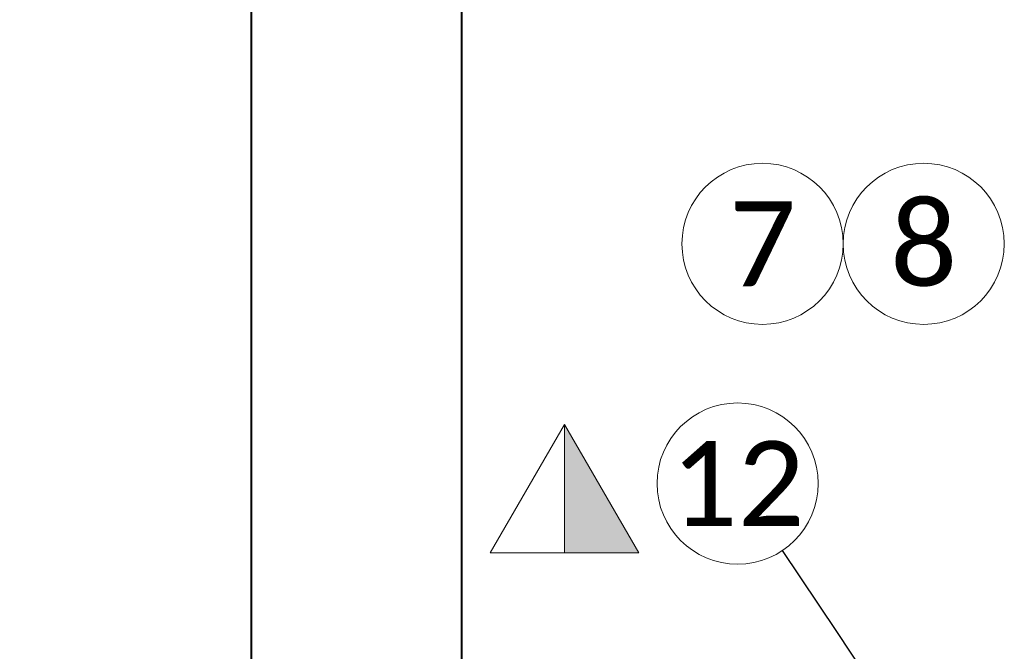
# Model space of a CAD drawing. Header units: metres. Extents: x -138 to 797, y -50 to 519.
# Tile 323 of 327: x 197 to 214, y 448 to 459. Entities that reach past the tile are written whole.
import ezdxf
from ezdxf import colors
from ezdxf.entities.mleader import LeaderData, LeaderLine
from ezdxf.math import Vec2, Vec3

# ---------------------------------------------------------------- set-up
doc = ezdxf.new("R2010")
doc.units = ezdxf.units.M
doc.header["$MEASUREMENT"] = 0
for name, color, linetype, lineweight in [('B_ANNO_DIM', 7, 'Continuous', 18), ('B_ANNO_SYMB', 7, 'Continuous', 18), ('B_ANNO_TEXT', 7, 'Continuous', 18), ('B_DETAIL_OBJ', 7, 'Continuous', 40)]:
    doc.layers.add(name, color=color, linetype=linetype, lineweight=lineweight)
doc.styles.add('Annotative', font='calibri.ttf', dxfattribs={"height": 0.0625})
doc.styles.get("Standard").update_dxf_attribs({"font": 'calibri.ttf'})

# ---------------------------------------------------------------- blocks, each defined once
blk = doc.blocks.new('_Integral')
at = {"color": 0, "linetype": 'ByBlock', "lineweight": -2}
for centre, start, end in [((0.4387, 0.1175), 129, 195), ((-0.4387, -0.1175), 309, 15)]:
    blk.add_arc(centre, 0.4542, start, end, dxfattribs=at)
blk = doc.blocks.new('triangle half solid')
at = {"layer": 'B_ANNO_SYMB'}
blk.add_hatch(color=256, dxfattribs=at).paths.add_polyline_path([(0, 1.15), (1.314, -1.12), (0, -1.12)])
at = {"layer": 'B_ANNO_SYMB', "flags": 128}
for points in [[(1.314, -1.12), (-1.314, -1.12), (0, 1.15), (1.314, -1.12)], [(0, 1.15), (1.314, -1.12), (0, -1.12), (0, 1.15)]]:
    blk.add_lwpolyline(points, dxfattribs=at)
blk = doc.blocks.new('*U1773')
at = {"layer": 'B_ANNO_SYMB'}
for centre in [(322.5989, 188.0354), (325.45, 188.0354), (322.1587, 183.7936)]:
    blk.add_circle(centre, 1.4255, dxfattribs=at)
at = {"layer": 'B_DETAIL_OBJ', "flags": 128}
for points in [[(284.1121, 229.0739), (312.5428, 229.0739), (312.5428, 211.4499), (313.5527, 209.0119), (313.5527, 180.0734)], [(317.2803, 180.0734), (317.2803, 209.0119), (316.2705, 211.4499), (316.2705, 229.0739), (359.9191, 229.0739)]]:
    blk.add_lwpolyline(points, dxfattribs=at)
at = {"layer": 'B_ANNO_DIM'}
blk.add_blockref('triangle half solid', (319.0952, 183.6858), dxfattribs=at)
at = {"layer": 'B_ANNO_TEXT', "char_height": 1.5, "width": 3.563823, "attachment_point": 5, "style": 'Annotative'}
for s, insert in [('7', (322.5989, 188.0354)), ('8', (325.45, 188.0354)), ('12', (322.1587, 183.7936))]:
    blk.add_mtext(s, dxfattribs=dict(at, insert=insert))
at = {"layer": 'B_ANNO_DIM'}
ml = blk.add_multileader_mtext('Standard', dxfattribs=at)
ml.set_content('', color=256)
ml.set_leader_properties()
ml.set_arrow_properties(name='INTEGRAL')
ml.build(insert=Vec2(0, 0))
ml.multileader.update_dxf_attribs({"dogleg_length": 0.125, "arrow_head_size": 3, "scale": 24})
ctx = ml.context
ctx.base_point, ctx.scale, ctx.char_height, ctx.arrow_head_size, ctx.landing_gap_size, ctx.plane_origin, ctx.plane_x_axis, ctx.plane_y_axis = Vec3(322.1173, 183.8555), 24, 1.5, 3, 0.75, Vec3(327.3351, 176.0599), Vec3(0.5562274, -0.8310301), Vec3(0.8310301, 0.5562274)
notes = []
notes.append((ctx, [(0, (1, 1, 0), (323.913, 181.1726), (-0.5562274, 0.8310301), 1.7285, [(0, [(327.3351, 176.0599), (323.913, 181.1726), (323.913, 181.1726)], 0, [])])]))
ctx.mtext.insert, ctx.mtext.text_direction, ctx.mtext.rotation, ctx.mtext.flow_direction = Vec3(321.9112, 182.8151), Vec3(-0.5562274, 0.8310301), 2.1606355, 5
for ctx, leaders in notes:
    for number, flags, end, landing, length, lines in leaders:
        leader = LeaderData()
        leader.index, (leader.has_last_leader_line, leader.has_dogleg_vector, leader.attachment_direction) = number, flags
        leader.last_leader_point, leader.dogleg_vector, leader.dogleg_length = Vec3(end), Vec3(landing), length
        for number, points, colour, breaks in lines:
            line = LeaderLine()
            line.index, line.vertices, line.color, line.breaks = number, Vec3.list(points), colors.encode_raw_color(colour), breaks
            leader.lines.append(line)
        ctx.leaders.append(leader)

msp = doc.modelspace()

# ---------------------------------------------------------------- block references
msp.add_blockref('*U1773', (-112.829, 266.839))

doc.saveas('drawing.dxf')
